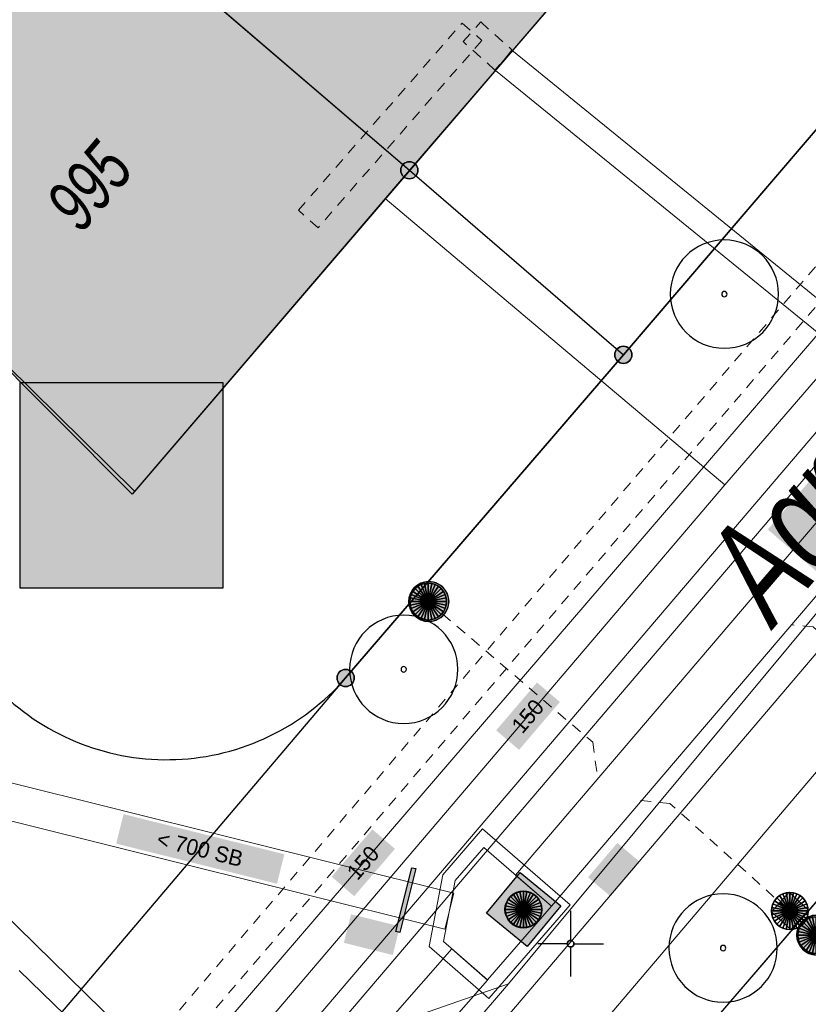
# Model space of a CAD drawing. Header units: metres. Extents: x 2695560 to 2696939, y 1260491 to 1262050.
# Tile 322 of 656: x 2695941 to 2695955, y 1260949 to 1260967. Entities that reach past the tile are written whole.
import ezdxf

# ---------------------------------------------------------------- set-up
doc = ezdxf.new("R2010")
doc.units = ezdxf.units.M
doc.linetypes.add('AUSGEZOGEN', pattern=[0])
doc.linetypes.add('VERDECKT2_S2', pattern=[0.36, 0.2, -0.16])
for name, color, linetype in [('XR$1$AV_Gebäudeflächen (BB)', 7, 'AUSGEZOGEN'), ('XR$1$AV_Grenzpunkte', 7, 'AUSGEZOGEN'), ('XR$1$AV_Koordinatennetzpunkte', 7, 'AUSGEZOGEN'), ('XR$1$AV_Linien (BB)', 7, 'AUSGEZOGEN'), ('XR$1$AV_Strassennamen', 7, 'AUSGEZOGEN'), ('XR$1$AV_Versicherung-Nr.', 7, 'AUSGEZOGEN'), ('XR$1$AW_LK_Einlaufschacht alt', 24, 'AUSGEZOGEN'), ('XR$1$AW_LK_Schachtdeckel', 24, 'AUSGEZOGEN'), ('XR$1$AW_LK_Zwischenpunkt', 24, 'AUSGEZOGEN'), ('XR$1$GR_Baum', 94, 'AUSGEZOGEN'), ('XR$1$Liegenschaftsgrenzen', 7, 'AUSGEZOGEN'), ('XR$1$PFAV', 255, 'AUSGEZOGEN'), ('XR$1$PFAW', 255, 'AUSGEZOGEN'), ('XR$1$RP_Abstandslinie', 7, 'AUSGEZOGEN')]:
    doc.layers.add(name, color=color, linetype=linetype)
for name, color, linetype, lineweight in [('XR$2$ABW-Flaeche-oberirdisch', 6, 'AUSGEZOGEN', 18), ('XR$2$ABW-Linie-M-ungenau-tot', 6, 'AUSGEZOGEN', 18), ('XR$2$ABW-Linie-R-ungenau', 4, 'VERDECKT2_S2', 18), ('XR$2$ABW-LinieFlaeche-R-genau', 4, 'AUSGEZOGEN', 18), ('XR$2$ABW-Punkt', 6, 'AUSGEZOGEN', 18), ('XR$2$ELE-Flaeche-oberirdisch', 1, 'AUSGEZOGEN', 18), ('XR$2$ELE-LinieFlaeche-genau', 1, 'AUSGEZOGEN', 18), ('XR$2$ELE-LinieFlaeche-ungenau', 1, 'VERDECKT2_S2', 18), ('XR$2$GAS-Linie-genau', 12, 'AUSGEZOGEN', 18), ('XR$2$KOM-Linie-U-genau', 91, 'AUSGEZOGEN', 18), ('XR$2$WAS-Linie-genau', 5, 'AUSGEZOGEN', 18), ('XR$2$WAS-LinieFlaeche-genau', 5, 'AUSGEZOGEN', 18), ('XR$2$WEI-Text', 59, 'AUSGEZOGEN', 18)]:
    doc.layers.add(name, color=color, linetype=linetype, lineweight=lineweight)
doc.styles.add('ARIAL', font='arial.ttf')
doc.styles.add('TXT', font='txt')

# ---------------------------------------------------------------- blocks, each defined once
blk = doc.blocks.new('COMPLEXOBJECT_638')
at = {"layer": 'XR$1$AV_Linien (BB)', "color": 7, "linetype": 'AUSGEZOGEN', "transparency": 33554687}
blk.add_lwpolyline([(5924.23, 10969.53), (5925.451, 10968.325), (5939.18, 10954.78)], dxfattribs=at)
blk.add_arc((5942.333, 10957.989), 4.499, 225.5093, 319.037, dxfattribs=at)
blk = doc.blocks.new('COMPLEXOBJECT_1246')
at = {"layer": 'XR$1$Liegenschaftsgrenzen', "color": 7, "linetype": 'AUSGEZOGEN', "transparency": 33554687}
blk.add_line((5924.23, 10969.53), (5939.18, 10954.78), dxfattribs=at)
blk.add_arc((5942.333, 10957.989), 4.499, 225.5093, 319.037, dxfattribs=at)
blk = doc.blocks.new('BAV15')
at = {"layer": 'XR$1$PFAV', "transparency": 33554687}
blk.add_hatch(color=7, dxfattribs=at).paths.add_polyline_path([(0.5, 0), (0.49, 0.101), (0.459, 0.197), (0.41, 0.286), (0.344, 0.362), (0.264, 0.424), (0.174, 0.469), (0.076, 0.494), (-0.025, 0.499), (-0.125, 0.484), (-0.22, 0.449), (-0.306, 0.395), (-0.379, 0.326), (-0.437, 0.243), (-0.477, 0.15), (-0.497, 0.051), (-0.497, -0.051), (-0.477, -0.15), (-0.437, -0.243), (-0.379, -0.326), (-0.306, -0.395), (-0.22, -0.449), (-0.125, -0.484), (-0.025, -0.499), (0.076, -0.494), (0.174, -0.469), (0.264, -0.424), (0.344, -0.362), (0.41, -0.286), (0.459, -0.197), (0.49, -0.101)])
at = {"color": 7, "transparency": 33554687}
for start, end in [(90, 270), (270, 90)]:
    blk.add_arc((0, 0), 0.5, start, end, dxfattribs=at)
at = {"layer": 'XR$1$PFAV', "transparency": 33554687}
blk.add_circle((0, 0), 0.5, dxfattribs=at)
blk = doc.blocks.new('BAV2041')
at = {"color": 7, "transparency": 33554687}
for p, q in [((0, 0.5), (0, 0.05)), ((-0.05, 0), (-0.5, 0)), ((0.05, 0), (0.5, 0)), ((0, -0.05), (0, -0.5))]:
    blk.add_line(p, q, dxfattribs=at)
blk.add_circle((0, 0), 0.05, dxfattribs=at)
for start, end in [(90, 270), (270, 90)]:
    blk.add_arc((0, 0), 0.05, start, end, dxfattribs=at)
blk = doc.blocks.new('WBGR1')
at = {"color": 94, "transparency": 33554687}
for radius, start, end in [(1, 90, 270), (1, 270, 90), (0.05, 90, 270), (0.05, 270, 90)]:
    blk.add_arc((0, 0), radius, start, end, dxfattribs=at)
blk = doc.blocks.new('BAW2089')
at = {"layer": 'XR$1$PFAW', "transparency": 33554687}
blk.add_hatch(color=7, dxfattribs=at).paths.add_polyline_path([(-0.5, 0.5), (-0.5, -0.5), (0.5, -0.5), (0.5, 0.5)])
at = {"transparency": 33554687}
blk.add_lwpolyline([(-0.5, 0.5), (0.5, 0.5), (0.5, -0.5), (-0.5, -0.5), (-0.5, 0.5)], close=True, dxfattribs=at)
at = {"layer": 'XR$1$PFAW', "transparency": 33554687}
blk.add_lwpolyline([(-0.5, 0.5), (0.5, 0.5), (0.5, -0.5), (-0.5, -0.5), (-0.5, 0.5)], close=True, dxfattribs=at)
blk = doc.blocks.new('BAW2092')
at = {"true_color": 0x000000, "transparency": 33554687}
blk.add_hatch(color=18, dxfattribs=at).paths.add_polyline_path([(-0.03, 0.5), (-0.03, -0.5), (0.03, -0.5), (0.03, 0.5)])
at = {"transparency": 33554687}
blk.add_lwpolyline([(-0.03, 0.5), (0.03, 0.5), (0.03, -0.5), (-0.03, -0.5), (-0.03, 0.5)], close=True, dxfattribs=at)
blk = doc.blocks.new('BAW2087')
at = {"lineweight": 25, "true_color": 0x000000, "transparency": 33554687}
h = blk.add_hatch(color=18, dxfattribs=at)
h.paths.add_polyline_path([(-0.5, 0.5), (-0.5, -0.5), (0.5, -0.5), (0.5, 0.5)])
h.paths.add_polyline_path([(0.337, -0.069), (0.316, -0.136), (0.282, -0.196), (0.237, -0.249), (0.182, -0.292), (0.119, -0.322), (0.052, -0.34), (-0.017, -0.343), (-0.086, -0.333), (-0.151, -0.309), (-0.21, -0.272), (-0.261, -0.224), (-0.301, -0.167), (-0.328, -0.103), (-0.342, -0.035), (-0.342, 0.035), (-0.328, 0.103), (-0.301, 0.167), (-0.261, 0.224), (-0.21, 0.272), (-0.151, 0.309), (-0.086, 0.333), (-0.017, 0.343), (0.052, 0.34), (0.119, 0.322), (0.182, 0.292), (0.237, 0.249), (0.282, 0.196), (0.316, 0.136), (0.337, 0.069), (0.344, 0)], flags=16)
at = {"layer": 'XR$1$PFAW', "lineweight": 25, "transparency": 33554687}
blk.add_hatch(color=7, dxfattribs=at).paths.add_polyline_path([(0.344, 0), (0.337, 0.069), (0.316, 0.136), (0.282, 0.196), (0.237, 0.249), (0.182, 0.292), (0.119, 0.322), (0.052, 0.34), (-0.017, 0.343), (-0.086, 0.333), (-0.151, 0.309), (-0.21, 0.272), (-0.261, 0.224), (-0.301, 0.167), (-0.328, 0.103), (-0.342, 0.035), (-0.342, -0.035), (-0.328, -0.103), (-0.301, -0.167), (-0.261, -0.224), (-0.21, -0.272), (-0.151, -0.309), (-0.086, -0.333), (-0.017, -0.343), (0.052, -0.34), (0.119, -0.322), (0.182, -0.292), (0.237, -0.249), (0.282, -0.196), (0.316, -0.136), (0.337, -0.069)])
at = {"lineweight": 25, "transparency": 33554687}
for p, q in [((-0.5, 0.5, 0.993), (0.5, 0.5, 0.993)), ((-0.5, -0.5, 0.993), (-0.5, 0.5, 0.993)), ((0.5, 0.5, 0.993), (0.5, -0.5, 0.993)), ((0.5, -0.5, 0.993), (-0.5, -0.5, 0.993))]:
    blk.add_line(p, q, dxfattribs=at)
blk.add_circle((0, 0), 0.344, dxfattribs=at)
at = {"layer": 'XR$1$PFAW', "lineweight": 25, "transparency": 33554687}
blk.add_line((-0.5, 0.5), (0.5, 0.5), dxfattribs=at)
at = {"layer": 'XR$1$PFAW', "color": 31, "lineweight": 25, "transparency": 33554687}
for p, q in [((-0.5, -0.5), (-0.5, 0.5)), ((0.5, 0.5), (0.5, -0.5)), ((0.5, -0.5), (-0.5, -0.5))]:
    blk.add_line(p, q, dxfattribs=at)
at = {"layer": 'XR$1$PFAW', "lineweight": 25, "transparency": 33554687}
blk.add_circle((0, 0), 0.344, dxfattribs=at)
blk = doc.blocks.new('BAW2084')
at = {"layer": 'XR$1$PFAW', "transparency": 33554687}
h = blk.add_hatch(color=7, dxfattribs=at)
h.paths.add_polyline_path([(0.237, 0.6), (0.176, 0.597), (0.116, 0.588), (0.057, 0.572), (0, 0.551), (-0.054, 0.525), (-0.106, 0.492), (-0.154, 0.455), (-0.198, 0.413), (-0.238, 0.367), (-0.272, 0.317), (-0.302, 0.264), (-0.326, 0.208), (-0.344, 0.15), (-0.356, 0.091), (-0.363, 0.03), (-0.363, -0.03), (-0.356, -0.091), (-0.344, -0.15), (-0.326, -0.208), (-0.302, -0.264), (-0.272, -0.317), (-0.238, -0.367), (-0.198, -0.413), (-0.154, -0.455), (-0.106, -0.492), (-0.054, -0.525), (0, -0.551), (0.057, -0.572), (0.116, -0.588), (0.176, -0.597), (0.237, -0.6), (0.297, -0.597), (0.357, -0.588), (0.416, -0.572), (0.473, -0.551), (0.528, -0.525), (0.579, -0.492), (0.628, -0.455), (0.672, -0.413), (0.711, -0.367), (0.746, -0.317), (0.775, -0.264), (0.799, -0.208), (0.818, -0.15), (0.83, -0.091), (0.836, -0.03), (0.836, 0.03), (0.83, 0.091), (0.818, 0.15), (0.799, 0.208), (0.775, 0.264), (0.746, 0.317), (0.711, 0.367), (0.672, 0.413), (0.628, 0.455), (0.579, 0.492), (0.528, 0.525), (0.473, 0.551), (0.416, 0.572), (0.357, 0.588), (0.297, 0.597)])
h.paths.add_polyline_path([(0.03, -0.298), (0, -0.3), (-0.03, -0.298), (-0.06, -0.294), (-0.09, -0.286), (-0.118, -0.276), (-0.146, -0.262), (-0.171, -0.246), (-0.195, -0.228), (-0.217, -0.207), (-0.237, -0.184), (-0.255, -0.159), (-0.269, -0.132), (-0.281, -0.104), (-0.29, -0.075), (-0.297, -0.045), (-0.3, -0.015), (-0.3, 0.015), (-0.297, 0.045), (-0.29, 0.075), (-0.281, 0.104), (-0.269, 0.132), (-0.255, 0.159), (-0.237, 0.184), (-0.217, 0.207), (-0.195, 0.228), (-0.171, 0.246), (-0.146, 0.262), (-0.118, 0.276), (-0.09, 0.286), (-0.06, 0.294), (-0.03, 0.298), (0, 0.3), (0.03, 0.298), (0.06, 0.294), (0.09, 0.286), (0.118, 0.276), (0.146, 0.262), (0.171, 0.246), (0.195, 0.228), (0.217, 0.207), (0.237, 0.184), (0.255, 0.159), (0.269, 0.132), (0.281, 0.104), (0.29, 0.075), (0.297, 0.045), (0.3, 0.015), (0.3, -0.015), (0.297, -0.045), (0.29, -0.075), (0.281, -0.104), (0.269, -0.132), (0.255, -0.159), (0.237, -0.184), (0.217, -0.207), (0.195, -0.228), (0.171, -0.246), (0.146, -0.262), (0.118, -0.276), (0.09, -0.286), (0.06, -0.294)], flags=16)
blk.add_hatch(color=7, dxfattribs=at).paths.add_polyline_path([(0, 0.3), (-0.03, 0.298), (-0.06, 0.294), (-0.09, 0.286), (-0.118, 0.276), (-0.146, 0.262), (-0.171, 0.246), (-0.195, 0.228), (-0.217, 0.207), (-0.237, 0.184), (-0.255, 0.159), (-0.269, 0.132), (-0.281, 0.104), (-0.29, 0.075), (-0.297, 0.045), (-0.3, 0.015), (-0.3, -0.015), (-0.297, -0.045), (-0.29, -0.075), (-0.281, -0.104), (-0.269, -0.132), (-0.255, -0.159), (-0.237, -0.184), (-0.217, -0.207), (-0.195, -0.228), (-0.171, -0.246), (-0.146, -0.262), (-0.118, -0.276), (-0.09, -0.286), (-0.06, -0.294), (-0.03, -0.298), (0, -0.3), (0.03, -0.298), (0.06, -0.294), (0.09, -0.286), (0.118, -0.276), (0.146, -0.262), (0.171, -0.246), (0.195, -0.228), (0.217, -0.207), (0.237, -0.184), (0.255, -0.159), (0.269, -0.132), (0.281, -0.104), (0.29, -0.075), (0.297, -0.045), (0.3, -0.015), (0.3, 0.015), (0.297, 0.045), (0.29, 0.075), (0.281, 0.104), (0.269, 0.132), (0.255, 0.159), (0.237, 0.184), (0.217, 0.207), (0.195, 0.228), (0.171, 0.246), (0.146, 0.262), (0.118, 0.276), (0.09, 0.286), (0.06, 0.294), (0.03, 0.298)])
at = {"transparency": 33554687}
for centre, radius, start, end in [((0.237, 0), 0.6, 90, 270), ((0.237, 0), 0.6, 270, 90), ((0, 0), 0.3, 90, 270), ((0, 0), 0.3, 270, 90)]:
    blk.add_arc(centre, radius, start, end, dxfattribs=at)
blk = doc.blocks.new('BAW2088')
at = {"layer": 'XR$1$PFAW', "transparency": 33554687}
blk.add_hatch(color=253, dxfattribs=at).paths.add_polyline_path([(0.51, 0), (0.5, 0.101), (0.47, 0.197), (0.421, 0.286), (0.355, 0.362), (0.275, 0.424), (0.184, 0.469), (0.086, 0.494), (-0.015, 0.499), (-0.115, 0.484), (-0.21, 0.449), (-0.296, 0.395), (-0.369, 0.326), (-0.427, 0.243), (-0.467, 0.15), (-0.487, 0.051), (-0.487, -0.051), (-0.467, -0.15), (-0.427, -0.243), (-0.369, -0.326), (-0.296, -0.395), (-0.21, -0.449), (-0.115, -0.484), (-0.015, -0.499), (0.086, -0.494), (0.184, -0.469), (0.275, -0.424), (0.355, -0.362), (0.421, -0.286), (0.47, -0.197), (0.5, -0.101)])
at = {"transparency": 33554687}
for start, end in [(91.1948, 268.8052), (268.8052, 91.1948)]:
    blk.add_arc((0.01, 0), 0.5, start, end, dxfattribs=at)
at = {"layer": 'XR$1$PFAW', "transparency": 33554687}
blk.add_circle((0.01, 0), 0.5, dxfattribs=at)
blk = doc.blocks.new('ABW-SCHLAMMSAMMLER_RUND')
at = {"layer": 'XR$2$ABW-Punkt', "linetype": 'AUSGEZOGEN', "lineweight": 13, "transparency": 33554687}
for p, q in [((-70, 75, 2500), (70, 75, 2500)), ((-70, -75, 2500), (70, -75, 2500))]:
    blk.add_line(p, q, dxfattribs=at)
blk.add_polyline3d([(90, 0, 2500), (0, 0, 2500), (-90, 0, 2500)], dxfattribs=at)
at = {"layer": 'XR$2$ABW-Punkt', "linetype": 'AUSGEZOGEN', "lineweight": 25, "transparency": 33554687}
for points in [[(-147, 29, 2500), (0, 0, 2500), (-150, 0, 2500)], [(-147, 29), (0, 0), (-150, 0)], [(-147, 29, 2500), (-147, 29), (-150, 0), (-150, 0, 2500)], [(-150, 0, 2500), (0, 0, 2500), (-147, -29, 2500)], [(-150, 0), (0, 0), (-147, -29)], [(-139, 57, 2500), (0, 0, 2500), (-147, 29, 2500)], [(-139, 57), (0, 0), (-147, 29)], [(-139, 57, 2500), (-139, 57), (-147, 29), (-147, 29, 2500)], [(-147, -29, 2500), (0, 0, 2500), (-139, -57, 2500)], [(-147, -29), (0, 0), (-139, -57)], [(-125, 83, 2500), (0, 0, 2500), (-139, 57, 2500)], [(-125, 83), (0, 0), (-139, 57)], [(-125, 83, 2500), (-125, 83), (-139, 57), (-139, 57, 2500)], [(-139, -57, 2500), (0, 0, 2500), (-125, -83, 2500)], [(-139, -57), (0, 0), (-125, -83)], [(-106, 106, 2500), (0, 0, 2500), (-125, 83, 2500)], [(-106, 106), (0, 0), (-125, 83)], [(-106, 106, 2500), (-106, 106), (-125, 83), (-125, 83, 2500)], [(-125, -83, 2500), (0, 0, 2500), (-106, -106, 2500)], [(-125, -83), (0, 0), (-106, -106)], [(-83, 125, 2500), (0, 0, 2500), (-106, 106, 2500)], [(-83, 125), (0, 0), (-106, 106)], [(-83, 125, 2500), (-83, 125), (-106, 106), (-106, 106, 2500)], [(-106, -106, 2500), (0, 0, 2500), (-83, -125, 2500)], [(-106, -106), (0, 0), (-83, -125)], [(-57, 139, 2500), (0, 0, 2500), (-83, 125, 2500)], [(-57, 139), (0, 0), (-83, 125)], [(-57, 139, 2500), (-57, 139), (-83, 125), (-83, 125, 2500)], [(-83, -125, 2500), (0, 0, 2500), (-57, -139, 2500)], [(-83, -125), (0, 0), (-57, -139)], [(-29, 147, 2500), (0, 0, 2500), (-57, 139, 2500)], [(-29, 147), (0, 0), (-57, 139)], [(-29, 147, 2500), (-29, 147), (-57, 139), (-57, 139, 2500)], [(-57, -139, 2500), (0, 0, 2500), (-29, -147, 2500)], [(-57, -139), (0, 0), (-29, -147)], [(0, 150, 2500), (0, 0, 2500), (-29, 147, 2500)], [(0, 150), (0, 0), (-29, 147)], [(0, 150, 2500), (0, 150), (-29, 147), (-29, 147, 2500)], [(-29, -147, 2500), (0, 0, 2500), (0, -150, 2500)], [(-29, -147), (0, 0), (0, -150)], [(29, 147, 2500), (0, 0, 2500), (0, 150, 2500)], [(29, 147), (0, 0), (0, 150)], [(29, 147, 2500), (29, 147), (0, 150), (0, 150, 2500)], [(57, 139, 2500), (0, 0, 2500), (29, 147, 2500)], [(57, 139), (0, 0), (29, 147)], [(83, 125, 2500), (0, 0, 2500), (57, 139, 2500)], [(83, 125), (0, 0), (57, 139)], [(106, 106, 2500), (0, 0, 2500), (83, 125, 2500)], [(106, 106), (0, 0), (83, 125)], [(125, 83, 2500), (0, 0, 2500), (106, 106, 2500)], [(125, 83), (0, 0), (106, 106)], [(139, 57, 2500), (0, 0, 2500), (125, 83, 2500)], [(139, 57), (0, 0), (125, 83)], [(147, 29, 2500), (0, 0, 2500), (139, 57, 2500)], [(147, 29), (0, 0), (139, 57)], [(150, 0, 2500), (0, 0, 2500), (147, 29, 2500)], [(150, 0), (0, 0), (147, 29)], [(0, -150, 2500), (0, 0, 2500), (29, -147, 2500)], [(29, -147, 2500), (0, 0, 2500), (57, -139, 2500)], [(57, -139, 2500), (0, 0, 2500), (83, -125, 2500)], [(83, -125, 2500), (0, 0, 2500), (106, -106, 2500)], [(106, -106, 2500), (0, 0, 2500), (125, -83, 2500)], [(125, -83, 2500), (0, 0, 2500), (139, -57, 2500)], [(139, -57, 2500), (0, 0, 2500), (147, -29, 2500)], [(147, -29, 2500), (0, 0, 2500), (150, 0, 2500)], [(0, -150), (0, 0), (29, -147)], [(29, -147), (0, 0), (57, -139)], [(57, -139), (0, 0), (83, -125)], [(83, -125), (0, 0), (106, -106)], [(106, -106), (0, 0), (125, -83)], [(125, -83), (0, 0), (139, -57)], [(139, -57), (0, 0), (147, -29)], [(147, -29), (0, 0), (150, 0)], [(57, 139, 2500), (57, 139), (29, 147), (29, 147, 2500)], [(83, 125, 2500), (83, 125), (57, 139), (57, 139, 2500)], [(106, 106, 2500), (106, 106), (83, 125), (83, 125, 2500)], [(125, 83, 2500), (125, 83), (106, 106), (106, 106, 2500)], [(139, 57, 2500), (139, 57), (125, 83), (125, 83, 2500)], [(147, 29, 2500), (147, 29), (139, 57), (139, 57, 2500)], [(150, 0, 2500), (150, 0), (147, 29), (147, 29, 2500)], [(-150, 0, 2500), (-150, 0), (-147, -29), (-147, -29, 2500)], [(-147, -29, 2500), (-147, -29), (-139, -57), (-139, -57, 2500)], [(-139, -57, 2500), (-139, -57), (-125, -83), (-125, -83, 2500)], [(-125, -83, 2500), (-125, -83), (-106, -106), (-106, -106, 2500)], [(-106, -106, 2500), (-106, -106), (-83, -125), (-83, -125, 2500)], [(-83, -125, 2500), (-83, -125), (-57, -139), (-57, -139, 2500)], [(-57, -139, 2500), (-57, -139), (-29, -147), (-29, -147, 2500)], [(-29, -147, 2500), (-29, -147), (0, -150), (0, -150, 2500)], [(0, -150, 2500), (0, -150), (29, -147), (29, -147, 2500)], [(29, -147, 2500), (29, -147), (57, -139), (57, -139, 2500)], [(57, -139, 2500), (57, -139), (83, -125), (83, -125, 2500)], [(83, -125, 2500), (83, -125), (106, -106), (106, -106, 2500)], [(106, -106, 2500), (106, -106), (125, -83), (125, -83, 2500)], [(125, -83, 2500), (125, -83), (139, -57), (139, -57, 2500)], [(139, -57, 2500), (139, -57), (147, -29), (147, -29, 2500)], [(147, -29, 2500), (147, -29), (150, 0), (150, 0, 2500)]]:
    blk.add_3dface(points, dxfattribs=at)
blk = doc.blocks.new('ABW-KONTROLLSCHACHT')
at = {"layer": 'XR$2$ABW-Punkt', "linetype": 'AUSGEZOGEN', "lineweight": 25, "transparency": 33554687}
for points in [[(-291, 194, 2500), (0, 0, 2500), (-323, 134, 2500)], [(-291, 194), (0, 0), (-323, 134)], [(-291, 194, 2500), (-291, 194), (-323, 134), (-323, 134, 2500)], [(-247, 247, 2500), (0, 0, 2500), (-291, 194, 2500)], [(-247, 247), (0, 0), (-291, 194)], [(-247, 247, 2500), (-247, 247), (-291, 194), (-291, 194, 2500)], [(-194, 291, 2500), (0, 0, 2500), (-247, 247, 2500)], [(-194, 291), (0, 0), (-247, 247)], [(-194, 291, 2500), (-194, 291), (-247, 247), (-247, 247, 2500)], [(-134, 323, 2500), (0, 0, 2500), (-194, 291, 2500)], [(-134, 323), (0, 0), (-194, 291)], [(-134, 323, 2500), (-134, 323), (-194, 291), (-194, 291, 2500)], [(-68, 343, 2500), (0, 0, 2500), (-134, 323, 2500)], [(-68, 343), (0, 0), (-134, 323)], [(-68, 343, 2500), (-68, 343), (-134, 323), (-134, 323, 2500)], [(0, 350, 2500), (0, 0, 2500), (-68, 343, 2500)], [(0, 350), (0, 0), (-68, 343)], [(0, 350, 2500), (0, 350), (-68, 343), (-68, 343, 2500)], [(68, 343, 2500), (0, 0, 2500), (0, 350, 2500)], [(68, 343), (0, 0), (0, 350)], [(68, 343, 2500), (68, 343), (0, 350), (0, 350, 2500)], [(134, 323, 2500), (0, 0, 2500), (68, 343, 2500)], [(134, 323), (0, 0), (68, 343)], [(194, 291, 2500), (0, 0, 2500), (134, 323, 2500)], [(194, 291), (0, 0), (134, 323)], [(247, 247, 2500), (0, 0, 2500), (194, 291, 2500)], [(247, 247), (0, 0), (194, 291)], [(291, 194, 2500), (0, 0, 2500), (247, 247, 2500)], [(291, 194), (0, 0), (247, 247)], [(323, 134, 2500), (0, 0, 2500), (291, 194, 2500)], [(323, 134), (0, 0), (291, 194)], [(134, 323, 2500), (134, 323), (68, 343), (68, 343, 2500)], [(194, 291, 2500), (194, 291), (134, 323), (134, 323, 2500)], [(247, 247, 2500), (247, 247), (194, 291), (194, 291, 2500)], [(291, 194, 2500), (291, 194), (247, 247), (247, 247, 2500)], [(323, 134, 2500), (323, 134), (291, 194), (291, 194, 2500)], [(-343, 68, 2500), (0, 0, 2500), (-350, 0, 2500)], [(-343, 68), (0, 0), (-350, 0)], [(-343, 68, 2500), (-343, 68), (-350, 0), (-350, 0, 2500)], [(-350, 0, 2500), (0, 0, 2500), (-343, -68, 2500)], [(-350, 0), (0, 0), (-343, -68)], [(-323, 134, 2500), (0, 0, 2500), (-343, 68, 2500)], [(-323, 134), (0, 0), (-343, 68)], [(-323, 134, 2500), (-323, 134), (-343, 68), (-343, 68, 2500)], [(-343, -68, 2500), (0, 0, 2500), (-323, -134, 2500)], [(-343, -68), (0, 0), (-323, -134)], [(-323, -134, 2500), (0, 0, 2500), (-291, -194, 2500)], [(-323, -134), (0, 0), (-291, -194)], [(-291, -194, 2500), (0, 0, 2500), (-247, -247, 2500)], [(-291, -194), (0, 0), (-247, -247)], [(-247, -247, 2500), (0, 0, 2500), (-194, -291, 2500)], [(-247, -247), (0, 0), (-194, -291)], [(-194, -291, 2500), (0, 0, 2500), (-134, -323, 2500)], [(-194, -291), (0, 0), (-134, -323)], [(-134, -323, 2500), (0, 0, 2500), (-68, -343, 2500)], [(-134, -323), (0, 0), (-68, -343)], [(-68, -343, 2500), (0, 0, 2500), (0, -350, 2500)], [(-68, -343), (0, 0), (0, -350)], [(343, 68, 2500), (0, 0, 2500), (323, 134, 2500)], [(343, 68), (0, 0), (323, 134)], [(350, 0, 2500), (0, 0, 2500), (343, 68, 2500)], [(350, 0), (0, 0), (343, 68)], [(0, -350, 2500), (0, 0, 2500), (68, -343, 2500)], [(68, -343, 2500), (0, 0, 2500), (134, -323, 2500)], [(134, -323, 2500), (0, 0, 2500), (194, -291, 2500)], [(194, -291, 2500), (0, 0, 2500), (247, -247, 2500)], [(247, -247, 2500), (0, 0, 2500), (291, -194, 2500)], [(291, -194, 2500), (0, 0, 2500), (323, -134, 2500)], [(323, -134, 2500), (0, 0, 2500), (343, -68, 2500)], [(343, -68, 2500), (0, 0, 2500), (350, 0, 2500)], [(0, -350), (0, 0), (68, -343)], [(68, -343), (0, 0), (134, -323)], [(134, -323), (0, 0), (194, -291)], [(194, -291), (0, 0), (247, -247)], [(247, -247), (0, 0), (291, -194)], [(291, -194), (0, 0), (323, -134)], [(323, -134), (0, 0), (343, -68)], [(343, -68), (0, 0), (350, 0)], [(343, 68, 2500), (343, 68), (323, 134), (323, 134, 2500)], [(350, 0, 2500), (350, 0), (343, 68), (343, 68, 2500)], [(-350, 0, 2500), (-350, 0), (-343, -68), (-343, -68, 2500)], [(-343, -68, 2500), (-343, -68), (-323, -134), (-323, -134, 2500)], [(-323, -134, 2500), (-323, -134), (-291, -194), (-291, -194, 2500)], [(291, -194, 2500), (291, -194), (323, -134), (323, -134, 2500)], [(323, -134, 2500), (323, -134), (343, -68), (343, -68, 2500)], [(343, -68, 2500), (343, -68), (350, 0), (350, 0, 2500)], [(-291, -194, 2500), (-291, -194), (-247, -247), (-247, -247, 2500)], [(-247, -247, 2500), (-247, -247), (-194, -291), (-194, -291, 2500)], [(-194, -291, 2500), (-194, -291), (-134, -323), (-134, -323, 2500)], [(-134, -323, 2500), (-134, -323), (-68, -343), (-68, -343, 2500)], [(-68, -343, 2500), (-68, -343), (0, -350), (0, -350, 2500)], [(0, -350, 2500), (0, -350), (68, -343), (68, -343, 2500)], [(68, -343, 2500), (68, -343), (134, -323), (134, -323, 2500)], [(134, -323, 2500), (134, -323), (194, -291), (194, -291, 2500)], [(194, -291, 2500), (194, -291), (247, -247), (247, -247, 2500)], [(247, -247, 2500), (247, -247), (291, -194), (291, -194, 2500)]]:
    blk.add_3dface(points, dxfattribs=at)
blk = doc.blocks.new('ABW-EINLAUFSCHACHT_RUND')
at = {"layer": 'XR$2$ABW-Linie-M-ungenau-tot', "linetype": 'AUSGEZOGEN', "lineweight": 25, "transparency": 33554687}
for points in [[(-147, 29, 2500), (0, 0, 2500), (-150, 0, 2500)], [(-147, 29), (0, 0), (-150, 0)], [(-147, 29, 2500), (-147, 29), (-150, 0), (-150, 0, 2500)], [(-150, 0, 2500), (0, 0, 2500), (-147, -29, 2500)], [(-150, 0), (0, 0), (-147, -29)], [(-150, 0, 2500), (-150, 0), (-147, -29), (-147, -29, 2500)], [(-139, 57, 2500), (0, 0, 2500), (-147, 29, 2500)], [(-139, 57), (0, 0), (-147, 29)], [(-139, 57, 2500), (-139, 57), (-147, 29), (-147, 29, 2500)], [(-147, -29, 2500), (0, 0, 2500), (-139, -57, 2500)], [(-147, -29), (0, 0), (-139, -57)], [(-125, 83, 2500), (0, 0, 2500), (-139, 57, 2500)], [(-125, 83), (0, 0), (-139, 57)], [(-125, 83, 2500), (-125, 83), (-139, 57), (-139, 57, 2500)], [(-139, -57, 2500), (0, 0, 2500), (-125, -83, 2500)], [(-139, -57), (0, 0), (-125, -83)], [(-106, 106, 2500), (0, 0, 2500), (-125, 83, 2500)], [(-106, 106), (0, 0), (-125, 83)], [(-106, 106, 2500), (-106, 106), (-125, 83), (-125, 83, 2500)], [(-125, -83, 2500), (0, 0, 2500), (-106, -106, 2500)], [(-125, -83), (0, 0), (-106, -106)], [(-83, 125, 2500), (0, 0, 2500), (-106, 106, 2500)], [(-83, 125), (0, 0), (-106, 106)], [(-83, 125, 2500), (-83, 125), (-106, 106), (-106, 106, 2500)], [(-106, -106, 2500), (0, 0, 2500), (-83, -125, 2500)], [(-106, -106), (0, 0), (-83, -125)], [(-57, 139, 2500), (0, 0, 2500), (-83, 125, 2500)], [(-57, 139), (0, 0), (-83, 125)], [(-57, 139, 2500), (-57, 139), (-83, 125), (-83, 125, 2500)], [(-83, -125, 2500), (0, 0, 2500), (-57, -139, 2500)], [(-83, -125), (0, 0), (-57, -139)], [(-29, 147, 2500), (0, 0, 2500), (-57, 139, 2500)], [(-29, 147), (0, 0), (-57, 139)], [(-29, 147, 2500), (-29, 147), (-57, 139), (-57, 139, 2500)], [(-57, -139, 2500), (0, 0, 2500), (-29, -147, 2500)], [(-57, -139), (0, 0), (-29, -147)], [(0, 150, 2500), (0, 0, 2500), (-29, 147, 2500)], [(0, 150), (0, 0), (-29, 147)], [(0, 150, 2500), (0, 150), (-29, 147), (-29, 147, 2500)], [(-29, -147, 2500), (0, 0, 2500), (0, -150, 2500)], [(-29, -147), (0, 0), (0, -150)], [(29, 147, 2500), (0, 0, 2500), (0, 150, 2500)], [(29, 147), (0, 0), (0, 150)], [(29, 147, 2500), (29, 147), (0, 150), (0, 150, 2500)], [(57, 139, 2500), (0, 0, 2500), (29, 147, 2500)], [(57, 139), (0, 0), (29, 147)], [(83, 125, 2500), (0, 0, 2500), (57, 139, 2500)], [(83, 125), (0, 0), (57, 139)], [(106, 106, 2500), (0, 0, 2500), (83, 125, 2500)], [(106, 106), (0, 0), (83, 125)], [(125, 83, 2500), (0, 0, 2500), (106, 106, 2500)], [(125, 83), (0, 0), (106, 106)], [(139, 57, 2500), (0, 0, 2500), (125, 83, 2500)], [(139, 57), (0, 0), (125, 83)], [(147, 29, 2500), (0, 0, 2500), (139, 57, 2500)], [(147, 29), (0, 0), (139, 57)], [(150, 0, 2500), (0, 0, 2500), (147, 29, 2500)], [(150, 0), (0, 0), (147, 29)], [(0, -150, 2500), (0, 0, 2500), (29, -147, 2500)], [(29, -147, 2500), (0, 0, 2500), (57, -139, 2500)], [(57, -139, 2500), (0, 0, 2500), (83, -125, 2500)], [(83, -125, 2500), (0, 0, 2500), (106, -106, 2500)], [(106, -106, 2500), (0, 0, 2500), (125, -83, 2500)], [(125, -83, 2500), (0, 0, 2500), (139, -57, 2500)], [(139, -57, 2500), (0, 0, 2500), (147, -29, 2500)], [(147, -29, 2500), (0, 0, 2500), (150, 0, 2500)], [(0, -150), (0, 0), (29, -147)], [(29, -147), (0, 0), (57, -139)], [(57, -139), (0, 0), (83, -125)], [(83, -125), (0, 0), (106, -106)], [(106, -106), (0, 0), (125, -83)], [(125, -83), (0, 0), (139, -57)], [(139, -57), (0, 0), (147, -29)], [(147, -29), (0, 0), (150, 0)], [(57, 139, 2500), (57, 139), (29, 147), (29, 147, 2500)], [(83, 125, 2500), (83, 125), (57, 139), (57, 139, 2500)], [(106, 106, 2500), (106, 106), (83, 125), (83, 125, 2500)], [(125, 83, 2500), (125, 83), (106, 106), (106, 106, 2500)], [(139, 57, 2500), (139, 57), (125, 83), (125, 83, 2500)], [(147, 29, 2500), (147, 29), (139, 57), (139, 57, 2500)], [(150, 0, 2500), (150, 0), (147, 29), (147, 29, 2500)], [(147, -29, 2500), (147, -29), (150, 0), (150, 0, 2500)], [(-147, -29, 2500), (-147, -29), (-139, -57), (-139, -57, 2500)], [(-139, -57, 2500), (-139, -57), (-125, -83), (-125, -83, 2500)], [(-125, -83, 2500), (-125, -83), (-106, -106), (-106, -106, 2500)], [(-106, -106, 2500), (-106, -106), (-83, -125), (-83, -125, 2500)], [(-83, -125, 2500), (-83, -125), (-57, -139), (-57, -139, 2500)], [(-57, -139, 2500), (-57, -139), (-29, -147), (-29, -147, 2500)], [(-29, -147, 2500), (-29, -147), (0, -150), (0, -150, 2500)], [(0, -150, 2500), (0, -150), (29, -147), (29, -147, 2500)], [(29, -147, 2500), (29, -147), (57, -139), (57, -139, 2500)], [(57, -139, 2500), (57, -139), (83, -125), (83, -125, 2500)], [(83, -125, 2500), (83, -125), (106, -106), (106, -106, 2500)], [(106, -106, 2500), (106, -106), (125, -83), (125, -83, 2500)], [(125, -83, 2500), (125, -83), (139, -57), (139, -57, 2500)], [(139, -57, 2500), (139, -57), (147, -29), (147, -29, 2500)]]:
    blk.add_3dface(points, dxfattribs=at)
blk = doc.blocks.new('ABW-DECKEL')
at = {"layer": 'XR$2$ABW-Punkt', "linetype": 'AUSGEZOGEN', "lineweight": 25, "transparency": 33554687}
for points in [[(-291, 194, 2500), (0, 0, 2500), (-323, 134, 2500)], [(-291, 194), (0, 0), (-323, 134)], [(-291, 194, 2500), (-291, 194), (-323, 134), (-323, 134, 2500)], [(-247, 247, 2500), (0, 0, 2500), (-291, 194, 2500)], [(-247, 247), (0, 0), (-291, 194)], [(-247, 247, 2500), (-247, 247), (-291, 194), (-291, 194, 2500)], [(-194, 291, 2500), (0, 0, 2500), (-247, 247, 2500)], [(-194, 291), (0, 0), (-247, 247)], [(-194, 291, 2500), (-194, 291), (-247, 247), (-247, 247, 2500)], [(-134, 323, 2500), (0, 0, 2500), (-194, 291, 2500)], [(-134, 323), (0, 0), (-194, 291)], [(-134, 323, 2500), (-134, 323), (-194, 291), (-194, 291, 2500)], [(-68, 343, 2500), (0, 0, 2500), (-134, 323, 2500)], [(-68, 343), (0, 0), (-134, 323)], [(-68, 343, 2500), (-68, 343), (-134, 323), (-134, 323, 2500)], [(0, 350, 2500), (0, 0, 2500), (-68, 343, 2500)], [(0, 350), (0, 0), (-68, 343)], [(0, 350, 2500), (0, 350), (-68, 343), (-68, 343, 2500)], [(68, 343, 2500), (0, 0, 2500), (0, 350, 2500)], [(68, 343), (0, 0), (0, 350)], [(68, 343, 2500), (68, 343), (0, 350), (0, 350, 2500)], [(134, 323, 2500), (0, 0, 2500), (68, 343, 2500)], [(134, 323), (0, 0), (68, 343)], [(194, 291, 2500), (0, 0, 2500), (134, 323, 2500)], [(194, 291), (0, 0), (134, 323)], [(247, 247, 2500), (0, 0, 2500), (194, 291, 2500)], [(247, 247), (0, 0), (194, 291)], [(291, 194, 2500), (0, 0, 2500), (247, 247, 2500)], [(291, 194), (0, 0), (247, 247)], [(323, 134, 2500), (0, 0, 2500), (291, 194, 2500)], [(323, 134), (0, 0), (291, 194)], [(134, 323, 2500), (134, 323), (68, 343), (68, 343, 2500)], [(194, 291, 2500), (194, 291), (134, 323), (134, 323, 2500)], [(247, 247, 2500), (247, 247), (194, 291), (194, 291, 2500)], [(291, 194, 2500), (291, 194), (247, 247), (247, 247, 2500)], [(323, 134, 2500), (323, 134), (291, 194), (291, 194, 2500)], [(-343, 68, 2500), (0, 0, 2500), (-350, 0, 2500)], [(-343, 68), (0, 0), (-350, 0)], [(-343, 68, 2500), (-343, 68), (-350, 0), (-350, 0, 2500)], [(-350, 0, 2500), (0, 0, 2500), (-343, -68, 2500)], [(-350, 0), (0, 0), (-343, -68)], [(-323, 134, 2500), (0, 0, 2500), (-343, 68, 2500)], [(-323, 134), (0, 0), (-343, 68)], [(-323, 134, 2500), (-323, 134), (-343, 68), (-343, 68, 2500)], [(-343, -68, 2500), (0, 0, 2500), (-323, -134, 2500)], [(-343, -68), (0, 0), (-323, -134)], [(-323, -134, 2500), (0, 0, 2500), (-291, -194, 2500)], [(-323, -134), (0, 0), (-291, -194)], [(-291, -194, 2500), (0, 0, 2500), (-247, -247, 2500)], [(-291, -194), (0, 0), (-247, -247)], [(-247, -247, 2500), (0, 0, 2500), (-194, -291, 2500)], [(-247, -247), (0, 0), (-194, -291)], [(-194, -291, 2500), (0, 0, 2500), (-134, -323, 2500)], [(-194, -291), (0, 0), (-134, -323)], [(-134, -323, 2500), (0, 0, 2500), (-68, -343, 2500)], [(-134, -323), (0, 0), (-68, -343)], [(-68, -343, 2500), (0, 0, 2500), (0, -350, 2500)], [(-68, -343), (0, 0), (0, -350)], [(343, 68, 2500), (0, 0, 2500), (323, 134, 2500)], [(343, 68), (0, 0), (323, 134)], [(350, 0, 2500), (0, 0, 2500), (343, 68, 2500)], [(350, 0), (0, 0), (343, 68)], [(0, -350, 2500), (0, 0, 2500), (68, -343, 2500)], [(68, -343, 2500), (0, 0, 2500), (134, -323, 2500)], [(134, -323, 2500), (0, 0, 2500), (194, -291, 2500)], [(194, -291, 2500), (0, 0, 2500), (247, -247, 2500)], [(247, -247, 2500), (0, 0, 2500), (291, -194, 2500)], [(291, -194, 2500), (0, 0, 2500), (323, -134, 2500)], [(323, -134, 2500), (0, 0, 2500), (343, -68, 2500)], [(343, -68, 2500), (0, 0, 2500), (350, 0, 2500)], [(0, -350), (0, 0), (68, -343)], [(68, -343), (0, 0), (134, -323)], [(134, -323), (0, 0), (194, -291)], [(194, -291), (0, 0), (247, -247)], [(247, -247), (0, 0), (291, -194)], [(291, -194), (0, 0), (323, -134)], [(323, -134), (0, 0), (343, -68)], [(343, -68), (0, 0), (350, 0)], [(343, 68, 2500), (343, 68), (323, 134), (323, 134, 2500)], [(350, 0, 2500), (350, 0), (343, 68), (343, 68, 2500)], [(-350, 0, 2500), (-350, 0), (-343, -68), (-343, -68, 2500)], [(-343, -68, 2500), (-343, -68), (-323, -134), (-323, -134, 2500)], [(-323, -134, 2500), (-323, -134), (-291, -194), (-291, -194, 2500)], [(291, -194, 2500), (291, -194), (323, -134), (323, -134, 2500)], [(323, -134, 2500), (323, -134), (343, -68), (343, -68, 2500)], [(343, -68, 2500), (343, -68), (350, 0), (350, 0, 2500)], [(-291, -194, 2500), (-291, -194), (-247, -247), (-247, -247, 2500)], [(-247, -247, 2500), (-247, -247), (-194, -291), (-194, -291, 2500)], [(-194, -291, 2500), (-194, -291), (-134, -323), (-134, -323, 2500)], [(-134, -323, 2500), (-134, -323), (-68, -343), (-68, -343, 2500)], [(-68, -343, 2500), (-68, -343), (0, -350), (0, -350, 2500)], [(0, -350, 2500), (0, -350), (68, -343), (68, -343, 2500)], [(68, -343, 2500), (68, -343), (134, -323), (134, -323, 2500)], [(134, -323, 2500), (134, -323), (194, -291), (194, -291, 2500)], [(194, -291, 2500), (194, -291), (247, -247), (247, -247, 2500)], [(247, -247, 2500), (247, -247), (291, -194), (291, -194, 2500)]]:
    blk.add_3dface(points, dxfattribs=at)

msp = doc.modelspace()

# ---------------------------------------------------------------- hatches: boundary and pattern name
at = {"transparency": 33554687}
for points in [[(2695954.711, 1260957.667), (2695955.654, 1260956.855), (2695961.409, 1260963.537), (2695960.466, 1260964.349)], [(2695940.526, 1260960.452), (2695940.526, 1260956.551), (2695944.373, 1260956.551), (2695944.373, 1260960.452)], [(2695949.557, 1260953.856), (2695949.991, 1260953.486), (2695950.765, 1260954.394), (2695950.331, 1260954.764)], [(2695942.486, 1260952.267), (2695942.347, 1260951.708), (2695945.398, 1260950.947), (2695945.537, 1260951.506)], [(2695946.434, 1260951.081), (2695946.863, 1260950.711), (2695947.636, 1260951.609), (2695947.207, 1260951.979)], [(2695951.301, 1260951.07), (2695951.726, 1260950.707), (2695952.283, 1260951.359), (2695951.857, 1260951.722)], [(2695946.802, 1260950.369), (2695946.667, 1260949.826), (2695947.595, 1260949.595), (2695947.73, 1260950.138)]]:
    msp.add_hatch(color=7, dxfattribs=at).paths.add_polyline_path(points)
at = {"layer": 'XR$1$AV_Gebäudeflächen (BB)', "true_color": 0xd2d2d2, "transparency": 33554687}
for points in [[(2695941.44, 1260970.03), (2695947.91, 1260964.48), (2695952.78, 1260970.139), (2695946.309, 1260975.71)], [(2695947.91, 1260964.48), (2695941.44, 1260970.03), (2695938.44, 1260966.522), (2695936.699, 1260968.011), (2695934.988, 1260965.989), (2695937.926, 1260963.051), (2695936.776, 1260961.901), (2695938.55, 1260960.127), (2695939.707, 1260961.284), (2695942.652, 1260958.339)]]:
    msp.add_hatch(color=254, dxfattribs=at).paths.add_polyline_path(points)

# ---------------------------------------------------------------- linework, layer by layer
at = {"color": 24, "lineweight": -3, "transparency": 33554687}
msp.add_lwpolyline([(2695940.526, 1260960.452), (2695944.373, 1260960.452), (2695944.373, 1260956.551), (2695940.526, 1260956.551), (2695940.526, 1260960.452)], close=True, dxfattribs=at)
at = {"layer": 'XR$1$AV_Linien (BB)', "color": 7, "linetype": 'AUSGEZOGEN', "transparency": 33554687}
for p, q in [((2695941.44, 1260970.03), (2695947.91, 1260964.48)), ((2695952.78, 1260970.139), (2695947.91, 1260964.48)), ((2695947.91, 1260964.48), (2695942.652, 1260958.339))]:
    msp.add_line(p, q, dxfattribs=at)
for points in [[(2695953.7, 1260948.36), (2695968.78, 1260965.87), (2695978.043, 1260976.658)], [(2695946.7, 1260954.85), (2695951.97, 1260960.98), (2695956.55, 1260966.33)], [(2695942.652, 1260958.339), (2695939.707, 1260961.284), (2695938.55, 1260960.127), (2695936.776, 1260961.901), (2695937.926, 1260963.051), (2695934.988, 1260965.989)]]:
    msp.add_lwpolyline(points, dxfattribs=at)
at = {"layer": 'XR$1$Liegenschaftsgrenzen', "color": 7, "linetype": 'AUSGEZOGEN', "transparency": 33554687}
for p, q in [((2695960.77, 1260971.26), (2695951.97, 1260960.98)), ((2695953.7, 1260948.36), (2695968.78, 1260965.87)), ((2695951.97, 1260960.98), (2695946.7, 1260954.85)), ((2695946.7, 1260954.85), (2695936.18, 1260942.48))]:
    msp.add_line(p, q, dxfattribs=at)
msp.add_lwpolyline([(2695933.63, 1260977.81), (2695941.44, 1260970.03), (2695947.91, 1260964.48), (2695951.97, 1260960.98)], dxfattribs=at)
at = {"layer": 'XR$1$RP_Abstandslinie', "color": 7, "linetype": 'AUSGEZOGEN', "transparency": 33554687}
msp.add_lwpolyline([(2695815.92, 1261083.45), (2695852.53, 1261047.34), (2695889.71, 1261010.67), (2695915.9, 1260984.83), (2695942.7, 1260958.39), (2695972.35, 1260992.97), (2695942.13, 1261023.53), (2695912.25, 1261053.75), (2695881.66, 1261084.69), (2695850.32, 1261116.38)], dxfattribs=at)
at = {"layer": 'XR$2$ABW-Flaeche-oberirdisch', "transparency": 33554687}
for points in [[(2695949.299, 1260951.987), (2695948.545, 1260951.119), (2695948.286, 1260949.754), (2695949.419, 1260948.77), (2695950.96, 1260950.545), (2695949.299, 1260951.987)], [(2695949.324, 1260951.635), (2695948.778, 1260951.006), (2695948.559, 1260949.849), (2695949.394, 1260949.123), (2695950.607, 1260950.52), (2695949.324, 1260951.635)]]:
    msp.add_lwpolyline(points, close=True, dxfattribs=at)
at = {"layer": 'XR$2$ABW-Linie-R-ungenau', "linetype": 'VERDECKT2_S2', "transparency": 33554687}
for points in [[(2695948.266, 1260956.299), (2695951.388, 1260953.632), (2695951.484, 1260952.94)], [(2695962.419, 1260949.851), (2695955.572, 1260955.817), (2695955.161, 1260955.859)], [(2695955.63, 1260949.972), (2695952.855, 1260952.471), (2695952.292, 1260952.524)]]:
    msp.add_lwpolyline(points, dxfattribs=at)
at = {"layer": 'XR$2$ABW-LinieFlaeche-R-genau', "linetype": 'AUSGEZOGEN', "transparency": 33554687}
for points in [[(2695980.057, 1260985.031), (2695950.605, 1260950.523), (2695949.921, 1260951.107), (2695979.373, 1260985.615), (2695980.057, 1260985.031)], [(2695948.583, 1260950.088), (2695940.058, 1260952.212), (2695940.228, 1260952.892), (2695948.753, 1260950.768), (2695948.583, 1260950.088)], [(2695949.392, 1260949.121), (2695940.383, 1260938.849), (2695939.707, 1260939.443), (2695948.716, 1260949.715), (2695949.392, 1260949.121)]]:
    msp.add_lwpolyline(points, close=True, dxfattribs=at)
at = {"layer": 'XR$2$ELE-Flaeche-oberirdisch', "transparency": 33554687}
msp.add_lwpolyline([(2695950.06, 1260946.521), (2695958.87, 1260956.869), (2695959.501, 1260957.62), (2695963.818, 1260962.748), (2695964.649, 1260963.725), (2695979.782, 1260981.514), (2695980.111, 1260981.822), (2695980.824, 1260982.491), (2695981.457, 1260983.085), (2695980.457, 1260984.149), (2695979.823, 1260983.554), (2695979.11, 1260982.885), (2695978.724, 1260982.522), (2695963.522, 1260964.653), (2695962.703, 1260963.691), (2695958.384, 1260958.56), (2695957.756, 1260957.813), (2695948.949, 1260947.467), (2695950.06, 1260946.521)], close=True, dxfattribs=at)
at = {"layer": 'XR$2$ELE-LinieFlaeche-genau', "linetype": 'AUSGEZOGEN', "transparency": 33554687}
msp.add_lwpolyline([(2695958.766, 1260958.872), (2695949.541, 1260966.373), (2695949.857, 1260966.761), (2695959.082, 1260959.26), (2695958.766, 1260958.872)], close=True, dxfattribs=at)
at = {"layer": 'XR$2$ELE-LinieFlaeche-ungenau', "linetype": 'VERDECKT2_S2', "transparency": 33554687}
for points in [[(2695940.971, 1260945.542), (2695962.72, 1260970.954), (2695977.057, 1260987.653), (2695977.437, 1260987.327), (2695963.1, 1260970.628), (2695941.351, 1260945.216), (2695940.971, 1260945.542)], [(2695949.286, 1260966.942), (2695946.179, 1260963.391), (2695945.803, 1260963.721), (2695948.91, 1260967.272), (2695949.286, 1260966.942)], [(2695949.532, 1260966.381), (2695948.931, 1260966.921), (2695949.265, 1260967.293), (2695949.866, 1260966.753), (2695949.532, 1260966.381)]]:
    msp.add_lwpolyline(points, close=True, dxfattribs=at)
at = {"layer": 'XR$2$GAS-Linie-genau', "linetype": 'AUSGEZOGEN', "transparency": 33554687}
for p, q in [((2695921.417, 1260968.739), (2695940.814, 1260949.796)), ((2695947.448, 1260963.944), (2695953.895, 1260958.513)), ((2695958.008, 1260963.288), (2695953.895, 1260958.513)), ((2695943.003, 1260947.658), (2695940.814, 1260949.796))]:
    msp.add_line(p, q, dxfattribs=at)
msp.add_lwpolyline([(2695953.895, 1260958.513), (2695944.53, 1260947.519), (2695943.904, 1260946.784)], dxfattribs=at)
at = {"layer": 'XR$2$KOM-Linie-U-genau', "linetype": 'AUSGEZOGEN', "transparency": 33554687}
for p, q in [((2695949.793, 1260949.051), (2695961.966, 1260963.695)), ((2695932.47, 1260928.985), (2695949.793, 1260949.051))]:
    msp.add_line(p, q, dxfattribs=at)
msp.add_lwpolyline([(2695949.793, 1260949.051), (2695947.871, 1260948.38), (2695947.547, 1260947.353)], dxfattribs=at)
at = {"layer": 'XR$2$WAS-Linie-genau', "linetype": 'AUSGEZOGEN', "transparency": 33554687}
for p, q in [((2695960.449, 1260966.938), (2695944.006, 1260947.828)), ((2695942.029, 1260947.827), (2695940.505, 1260949.299))]:
    msp.add_line(p, q, dxfattribs=at)
at = {"layer": 'XR$2$WAS-LinieFlaeche-genau', "linetype": 'AUSGEZOGEN', "transparency": 33554687}
msp.add_lwpolyline([(2695961.43, 1260965.695), (2695944.6, 1260945.965), (2695944.296, 1260946.225), (2695961.126, 1260965.955), (2695961.43, 1260965.695)], close=True, dxfattribs=at)

# ---------------------------------------------------------------- block references
at = {"layer": 'XR$1$AV_Grenzpunkte', "color": 7, "linetype": 'AUSGEZOGEN', "lineweight": -3, "transparency": 33554687, "xscale": 0.3249999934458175, "yscale": 0.3249999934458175}
for p in [(2695947.91, 1260964.48), (2695951.97, 1260960.98), (2695946.7, 1260954.85)]:
    msp.add_blockref('BAV15', p, dxfattribs=at)
at = {"layer": 'XR$1$AV_Koordinatennetzpunkte', "color": 7, "linetype": 'AUSGEZOGEN', "lineweight": -3, "transparency": 33554687, "xscale": 1.25, "yscale": 1.25}
msp.add_blockref('BAV2041', (2695950.97, 1260949.81), dxfattribs=at)
at = {"layer": 'XR$1$AV_Linien (BB)', "color": 7, "linetype": 'AUSGEZOGEN', "lineweight": -3, "transparency": 33554687}
msp.add_blockref('COMPLEXOBJECT_638', (2690000.97, 1249999.81), dxfattribs=at)
at = {"layer": 'XR$1$AW_LK_Einlaufschacht alt', "color": 24, "linetype": 'AUSGEZOGEN', "lineweight": -3, "transparency": 33554687, "xscale": 0.5000000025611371, "yscale": 0.5000000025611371, "rotation": 227.648158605}
msp.add_blockref('BAW2089', (2695955.133, 1260950.431), dxfattribs=at)
at = {"layer": 'XR$1$AW_LK_Schachtdeckel', "color": 24, "linetype": 'AUSGEZOGEN', "lineweight": -3, "transparency": 33554687, "xscale": 0.7578193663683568, "yscale": 0.7578193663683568}
for p in [(2695948.27, 1260956.3), (2695955.634, 1260949.973)]:
    msp.add_blockref('BAW2088', p, dxfattribs=at)
at = {"layer": 'XR$1$AW_LK_Schachtdeckel', "color": 24, "linetype": 'AUSGEZOGEN', "lineweight": -3, "transparency": 33554687, "xscale": 0.9749278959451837, "yscale": 0.9749278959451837, "rotation": 240.2103955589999}
msp.add_blockref('BAW2084', (2695939.859, 1260952.948), dxfattribs=at)
at = {"layer": 'XR$1$AW_LK_Schachtdeckel', "color": 24, "linetype": 'AUSGEZOGEN', "lineweight": -3, "transparency": 33554687, "rotation": 50.477593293}
msp.add_blockref('BAW2087', (2695950.077, 1260950.459), dxfattribs=at)
at = {"layer": 'XR$1$AW_LK_Zwischenpunkt', "color": 24, "linetype": 'AUSGEZOGEN', "lineweight": -3, "transparency": 33554687, "xscale": 1.24999998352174, "yscale": 1.24999998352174, "rotation": 166.009626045}
msp.add_blockref('BAW2092', (2695947.842, 1260950.636), dxfattribs=at)
at = {"layer": 'XR$1$GR_Baum', "color": 94, "linetype": 'AUSGEZOGEN', "lineweight": -3, "transparency": 33554687, "xscale": 1.027451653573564, "yscale": 1.027451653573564}
for p in [(2695953.887, 1260962.131), (2695947.803, 1260955.014), (2695953.863, 1260949.727)]:
    msp.add_blockref('WBGR1', p, dxfattribs=at)
at = {"layer": 'XR$1$Liegenschaftsgrenzen', "color": 7, "linetype": 'AUSGEZOGEN', "lineweight": -3, "transparency": 33554687}
msp.add_blockref('COMPLEXOBJECT_1246', (2690000.97, 1249999.81), dxfattribs=at)
at = {"layer": 'XR$2$ABW-Punkt', "color": 6, "linetype": 'AUSGEZOGEN', "lineweight": 18, "transparency": 33554687, "xscale": 0.001, "yscale": 0.001, "zscale": 0.001, "rotation": 360}
for name, p in [('ABW-DECKEL', (2695948.266, 1260956.299)), ('ABW-SCHLAMMSAMMLER_RUND', (2695948.266, 1260956.299)), ('ABW-KONTROLLSCHACHT', (2695950.073, 1260950.458)), ('ABW-DECKEL', (2695950.073, 1260950.458)), ('ABW-DECKEL', (2695955.129, 1260950.43)), ('ABW-EINLAUFSCHACHT_RUND', (2695955.129, 1260950.43)), ('ABW-DECKEL', (2695955.63, 1260949.972))]:
    msp.add_blockref(name, p, dxfattribs=at)

# ---------------------------------------------------------------- texts
at = {"layer": 'XR$1$AV_Strassennamen', "color": 7, "transparency": 33554687, "insert": (2695958.067, 1260960.596), "char_height": 1.93684, "width": 12.2044, "attachment_point": 5, "rotation": 49.2642, "style": 'ARIAL'}
msp.add_mtext('\\A1;{\\fArial|i1|b0;\\H1.936838;\\W0.700000;\\C7;Agnesstrasse}\\P', dxfattribs=at)
at = {"layer": 'XR$1$AV_Versicherung-Nr.', "color": 7, "transparency": 33554687, "insert": (2695941.835, 1260964.18), "char_height": 0.96842, "width": 1.93301, "attachment_point": 5, "rotation": 49.4298, "style": 'ARIAL'}
msp.add_mtext('\\A1;{\\fArial|i1|b0;\\H0.968418;\\W0.700000;\\C7;995}\\P', dxfattribs=at)
at = {"layer": 'XR$2$WEI-Text', "transparency": 33554687, "char_height": 0.3, "attachment_point": 5, "style": 'TXT'}
for s, insert, width, rotation in [('\\W1.00;150', (2695950.157, 1260954.124), 0.9119, 49.6), ('\\W1.00;<\\~700\\~SB', (2695943.938, 1260951.606), 2.34048, 346.1), ('\\W1.00;150', (2695947.031, 1260951.344), 0.9119, 49.3)]:
    msp.add_mtext(s, dxfattribs=dict(at, insert=insert, width=width, rotation=rotation))

doc.saveas('drawing.dxf')
